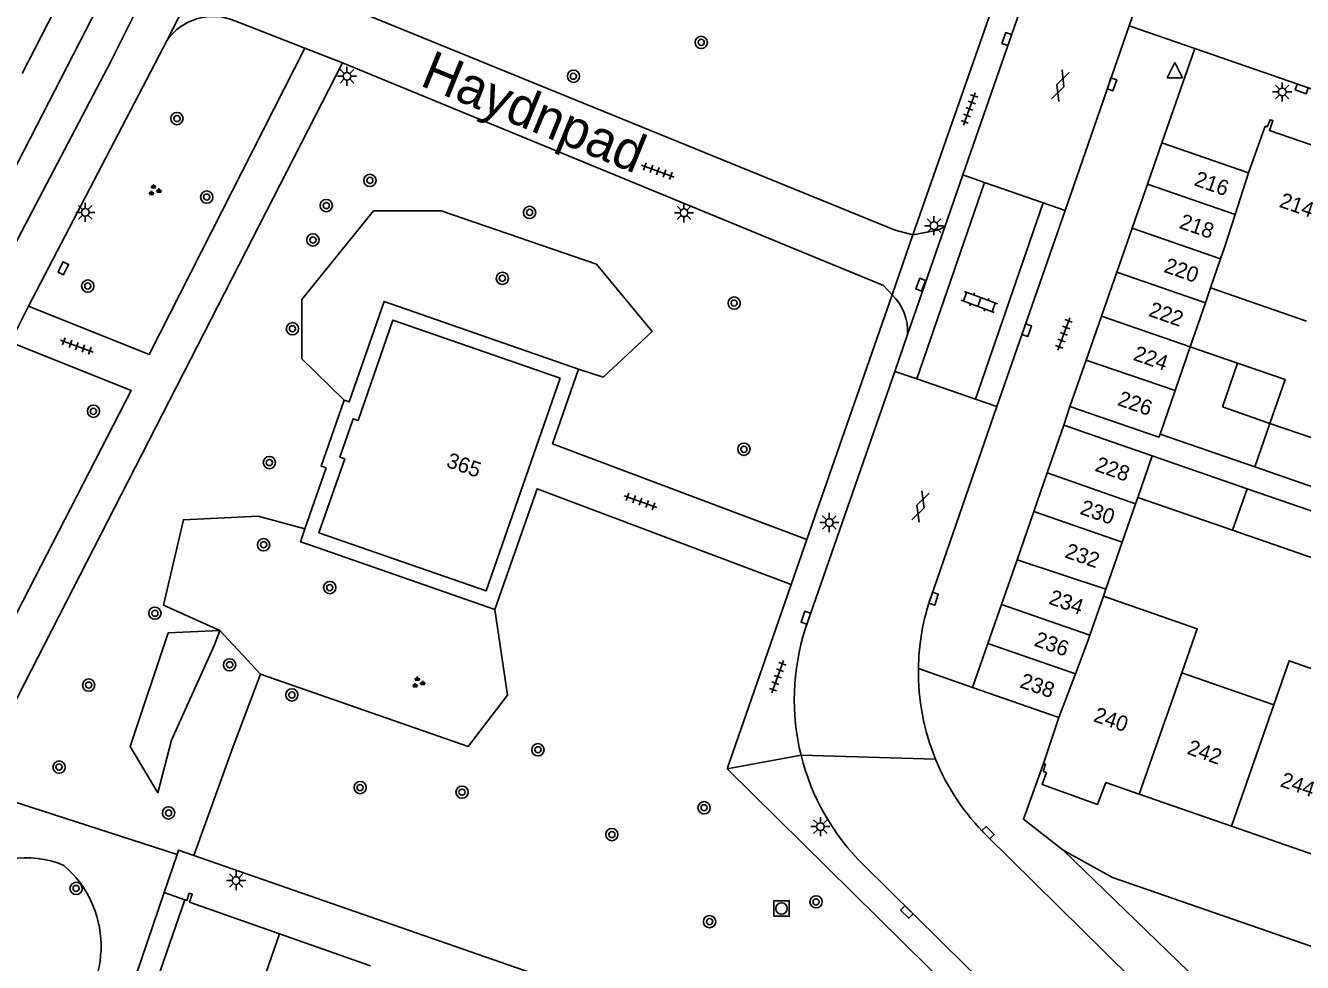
# Model space of a CAD drawing. Extents: x 132999 to 136000, y 398499 to 400501.
# Drawn here: x 133591.3 to 133674.5, y 399531.9 to 399592.9 of the extents above; entities that cross this region are included whole.
import ezdxf

# ---------------------------------------------------------------- set-up
doc = ezdxf.new("R2010")
doc.units = 0
for name, color, linetype in [('gg-anno-huisnummerreeks BGT', 7, 'Continuous'), ('gg-anno-openbare ruimte label', 7, 'Continuous'), ('gg-bbg-bijgebouw', 7, 'Continuous'), ('gg-bbg-gedigitaliseerde bebouwing', 7, 'Continuous'), ('gg-bbg-gedigitaliseerde bijgebouw', 7, 'Continuous'), ('gg-bbg-hoofdgebouw', 7, 'Continuous'), ('gg-bbg-luifel en loopbrug', 7, 'Continuous'), ('gg-bbg-tussenscheiding', 7, 'Continuous'), ('gg-knt-verharding', 7, 'Continuous'), ('gg-knt-verharding nz', 7, 'Continuous'), ('gt-grn-groengrens', 7, 'Continuous'), ('gt-grn-weggrens', 7, 'Continuous'), ('gt-symb-boom', 7, 'Continuous'), ('gt-symb-gesloten verharding', 7, 'Continuous'), ('gt-symb-groenvak', 7, 'Continuous'), ('gt-symb-klinker verharding', 7, 'Continuous'), ('gt-symb-kolk', 7, 'Continuous'), ('gt-symb-lichtmast', 7, 'Continuous'), ('gt-symb-rioolschacht', 7, 'Continuous'), ('gt-symb-tegel verharding', 7, 'Continuous'), ('gt-symb-waterafsluiter', 7, 'Continuous')]:
    doc.layers.add(name, color=color, linetype=linetype)

# ---------------------------------------------------------------- blocks, each defined once
blk = doc.blocks.new('gt0-LMAST')
at = {"layer": 'gt-symb-lichtmast'}
for p, q in [((-0.182, 0.173), (-0.447, 0.438)), ((-0.005, 0.246), (-0.005, 0.621)), ((0.172, 0.173), (0.437, 0.438)), ((-0.255, -0.004), (-0.63, -0.004)), ((-0.182, -0.181), (-0.447, -0.446)), ((-0.005, -0.254), (-0.005, -0.629)), ((0.437, -0.446), (0.172, -0.181)), ((0.245, -0.004), (0.62, -0.004))]:
    blk.add_line(p, q, dxfattribs=at)
blk.add_circle((-0.005, -0.004), 0.25, dxfattribs=at)
blk = doc.blocks.new('gt0-KOLK')
at = {"layer": 'gt-symb-kolk'}
blk.add_lwpolyline([(0, 0), (0.375, 0), (0.375, 0.4), (-0.375, 0.4), (-0.375, 0), (0, 0)], dxfattribs=at)
blk = doc.blocks.new('gt0-WAFSL')
at = {"layer": 'gt-symb-waterafsluiter'}
for p, q in [((-0.5, -0.333), (0, 0.667)), ((0, 0.667), (0.5, -0.333)), ((0.5, -0.333), (-0.5, -0.333))]:
    blk.add_line(p, q, dxfattribs=at)
blk = doc.blocks.new('gt0-BOOM')
at = {"layer": 'gt-symb-boom'}
for radius in [0.4, 0.2]:
    blk.add_circle((0, 0), radius, dxfattribs=at)
blk = doc.blocks.new('gt0-TEG1')
at = {"layer": 'gt-symb-tegel verharding'}
for p, q in [((-1.125, 0), (1.125, 0)), ((-0.9, -0.25), (-0.9, 0.25)), ((-0.45, -0.25), (-0.45, 0.25)), ((0, -0.25), (0, 0.25)), ((0.45, -0.25), (0.45, 0.25)), ((0.9, -0.25), (0.9, 0.25))]:
    blk.add_line(p, q, dxfattribs=at)
blk = doc.blocks.new('gt0-KL1')
at = {"layer": 'gt-symb-klinker verharding'}
for p, q in [((-1.15, 0.3), (1.15, 0.3)), ((-1, -0.3), (-1, 0.3)), ((-0.5, 0.3), (-0.5, 0.45)), ((0, -0.3), (0, 0.3)), ((0.5, 0.3), (0.5, 0.45)), ((1, -0.3), (1, 0.3)), ((-1.15, -0.3), (1.15, -0.3)), ((-0.5, -0.45), (-0.5, -0.3)), ((0.5, -0.45), (0.5, -0.3))]:
    blk.add_line(p, q, dxfattribs=at)
blk = doc.blocks.new('gt0-GESVH1')
at = {"layer": 'gt-symb-gesloten verharding'}
for p, q in [((-0.992, -0.261), (0.008, 0.239)), ((0.008, -0.261), (-0.992, 0.239)), ((0.008, 0.239), (1.008, -0.261)), ((1.008, 0.239), (0.008, -0.261))]:
    blk.add_line(p, q, dxfattribs=at)
blk = doc.blocks.new('gt0-GRVAK')
at = {"layer": 'gt-symb-groenvak'}
for p, q in [((-0.11, 0.189), (-0.228, 0.24)), ((-0.182, 0.153), (0.088, 0.153)), ((-0.091, 0.211), (-0.156, 0.322)), ((-0.047, 0.214), (-0.047, 0.393)), ((-0.004, 0.211), (0.061, 0.322)), ((0.015, 0.189), (0.133, 0.24)), ((0.262, -0.052), (0.197, 0.059)), ((0.305, -0.049), (0.305, 0.13)), ((0.349, -0.052), (0.414, 0.059)), ((-0.245, -0.228), (-0.363, -0.177)), ((-0.318, -0.264), (-0.047, -0.264)), ((-0.226, -0.206), (-0.291, -0.095)), ((-0.183, -0.203), (-0.183, -0.024)), ((-0.139, -0.206), (-0.074, -0.095)), ((-0.12, -0.228), (-0.002, -0.177)), ((0.243, -0.074), (0.125, -0.023)), ((0.17, -0.11), (0.441, -0.11)), ((0.368, -0.074), (0.486, -0.023))]:
    blk.add_line(p, q, dxfattribs=at)
blk = doc.blocks.new('gt0-RS')
at = {"layer": 'gt-symb-rioolschacht'}
blk.add_lwpolyline([(-0.5, -0.5), (0.5, -0.5), (0.5, 0.5), (-0.5, 0.5)], close=True, dxfattribs=at)
blk.add_circle((0, 0), 0.375, dxfattribs=at)

msp = doc.modelspace()

# ---------------------------------------------------------------- linework, layer by layer
at = {"layer": 'gg-bbg-bijgebouw'}
for p, q in [((133664.428, 399582.598), (133665.37, 399585.3)), ((133665.37, 399585.3), (133671.02, 399583.33)), ((133663.429, 399579.733), (133664.428, 399582.598)), ((133662.43, 399576.868), (133663.429, 399579.733)), ((133661.431, 399574.003), (133662.43, 399576.868)), ((133660.432, 399571.138), (133661.431, 399574.003)), ((133659.38, 399568.12), (133660.432, 399571.138)), ((133658.97, 399566.89), (133657.896, 399563.802)), ((133658.97, 399566.89), (133664.746, 399564.893)), ((133664.746, 399564.893), (133670.921, 399562.757)), ((133657.896, 399563.802), (133657.015, 399561.27)), ((133670.921, 399562.757), (133676.873, 399560.699)), ((133657.015, 399561.27), (133655.926, 399558.137)), ((133655.926, 399558.137), (133654.912, 399555.223)), ((133654.912, 399555.223), (133654.026, 399552.673)), ((133654.026, 399552.673), (133653.03, 399549.81)), ((133653.03, 399549.81), (133658.66, 399547.85))]:
    msp.add_line(p, q, dxfattribs=at)
at = {"layer": 'gg-bbg-gedigitaliseerde bebouwing'}
for p, q in [((133668.545, 399575.85), (133674.798, 399573.672)), ((133666.678, 399550.764), (133672.668, 399548.678))]:
    msp.add_line(p, q, dxfattribs=at)
for points in [[(133661.556, 399555.76), (133667.676, 399553.628), (133666.678, 399550.764)], [(133679.882, 399549.377), (133673.666, 399551.542), (133672.668, 399548.678)]]:
    msp.add_lwpolyline(points, dxfattribs=at)
at = {"layer": 'gg-bbg-gedigitaliseerde bijgebouw'}
for p, q in [((133668.209, 399574.878), (133668.545, 399575.85)), ((133667.217, 399572.011), (133668.209, 399574.878)), ((133667.217, 399572.011), (133670.309, 399570.942)), ((133670.309, 399570.942), (133669.321, 399568.086)), ((133672.408, 399567.018), (133669.321, 399568.086)), ((133671.422, 399564.185), (133665.247, 399566.32)), ((133678.358, 399564.96), (133672.408, 399567.018)), ((133677.371, 399562.127), (133671.422, 399564.185)), ((133663.797, 399562.194), (133663.655, 399561.785)), ((133669.967, 399560.061), (133663.797, 399562.194)), ((133663.655, 399561.785), (133662.784, 399559.284)), ((133675.929, 399558.001), (133669.967, 399560.061)), ((133662.784, 399559.284), (133661.715, 399556.215)), ((133661.715, 399556.215), (133661.556, 399555.76))]:
    msp.add_line(p, q, dxfattribs=at)
msp.add_lwpolyline([(133659.38, 399568.12), (133665.175, 399566.111), (133665.247, 399566.32)], dxfattribs=at)
at = {"layer": 'gg-bbg-hoofdgebouw'}
for p, q in [((133658.66, 399547.85), (133657.66, 399544.86)), ((133661.718, 399543.616), (133663.882, 399542.863)), ((133663.882, 399542.863), (133669.9, 399540.768)), ((133669.9, 399540.768), (133675.894, 399538.68)), ((133607.842, 399533.761), (133613.785, 399531.673))]:
    msp.add_line(p, q, dxfattribs=at)
for points in [[(133671.02, 399583.33), (133672.11, 399586.37), (133672.23, 399586.33), (133672.42, 399586.8), (133672.61, 399586.74), (133672.38, 399586.1), (133678.438, 399584.003)], [(133626.139, 399569.96), (133615.25, 399573.75), (133612.972, 399567.205), (133612.66, 399567.314), (133611.789, 399564.811), (133612.101, 399564.703), (133610.425, 399559.888), (133621.314, 399556.098), (133626.139, 399569.96)], [(133657.66, 399544.86), (133657.78, 399544.81), (133657.63, 399544.34)], [(133661.718, 399543.616), (133661.181, 399542.196), (133657.566, 399543.482), (133657.843, 399544.261), (133657.63, 399544.34)], [(133601.673, 399535.985), (133601.805, 399535.939), (133601.967, 399536.406), (133602.166, 399536.338), (133601.987, 399535.818), (133607.842, 399533.761)], [(133598.152, 399525.344), (133599.053, 399527.955), (133598.917, 399528.003), (133601.673, 399535.985)]]:
    msp.add_lwpolyline(points, dxfattribs=at)
at = {"layer": 'gg-bbg-luifel en loopbrug'}
msp.add_lwpolyline([(133670.309, 399570.942), (133673.396, 399569.874), (133672.408, 399567.018)], dxfattribs=at)
at = {"layer": 'gg-bbg-tussenscheiding'}
for p, q in [((133670.149, 399580.631), (133671.02, 399583.33)), ((133664.428, 399582.598), (133670.149, 399580.631)), ((133669.452, 399578.469), (133670.149, 399580.631)), ((133663.429, 399579.733), (133669.201, 399577.745)), ((133669.201, 399577.745), (133669.452, 399578.469)), ((133668.545, 399575.85), (133669.201, 399577.745)), ((133662.43, 399576.868), (133668.209, 399574.878)), ((133661.431, 399574.003), (133667.217, 399572.011)), ((133666.234, 399569.153), (133667.217, 399572.011)), ((133660.432, 399571.138), (133666.234, 399569.153)), ((133665.247, 399566.32), (133666.234, 399569.153)), ((133671.422, 399564.185), (133672.408, 399567.018)), ((133663.797, 399562.194), (133664.746, 399564.893)), ((133657.896, 399563.802), (133663.655, 399561.785)), ((133669.967, 399560.061), (133670.921, 399562.757)), ((133657.015, 399561.27), (133662.784, 399559.284)), ((133655.926, 399558.137), (133661.715, 399556.215)), ((133660.673, 399553.222), (133661.556, 399555.76)), ((133654.912, 399555.223), (133660.673, 399553.222)), ((133660.559, 399552.894), (133660.673, 399553.222)), ((133654.026, 399552.673), (133659.736, 399550.708)), ((133659.736, 399550.708), (133660.559, 399552.894)), ((133658.66, 399547.85), (133659.736, 399550.708)), ((133663.882, 399542.863), (133666.678, 399550.764)), ((133669.9, 399540.768), (133672.668, 399548.678)), ((133605.086, 399525.804), (133607.842, 399533.761))]:
    msp.add_line(p, q, dxfattribs=at)
at = {"layer": 'gg-knt-verharding'}
for p, q in [((133662.393, 399611.979), (133652.395, 399583.201)), ((133657.621, 399603.551), (133649.13, 399579.31)), ((133604.699, 399600.199), (133600.52, 399591.99)), ((133663.238, 399592.924), (133665.031, 399598.087)), ((133609.5, 399591.46), (133604.948, 399593.25)), ((133659.058, 399580.888), (133663.238, 399592.924)), ((133667.511, 399591.442), (133663.238, 399592.924)), ((133591.49, 399574.65), (133600.52, 399591.99)), ((133708.447, 399577.239), (133667.511, 399591.442)), ((133587.728, 399543.266), (133611.96, 399590.5)), ((133652.395, 399583.201), (133651.22, 399579.82)), ((133649.39, 399569.91), (133653.81, 399582.71)), ((133653.81, 399582.71), (133657.64, 399581.38)), ((133657.64, 399581.38), (133653.22, 399568.59)), ((133654.62, 399568.108), (133659.058, 399580.888)), ((133648.79, 399572.8), (133651.22, 399579.82)), ((133590.32, 399572.3), (133591.49, 399574.65)), ((133647.781, 399575.399), (133642.231, 399559.443)), ((133648.79, 399572.8), (133647.957, 399570.403)), ((133647.957, 399570.403), (133642.124, 399553.607)), ((133653.22, 399568.59), (133649.39, 399569.91)), ((133650.322, 399555.732), (133654.62, 399568.108)), ((133621.899, 399554.888), (133609.797, 399559.099)), ((133641.212, 399556.515), (133642.231, 399559.443)), ((133640.408, 399554.205), (133641.212, 399556.515)), ((133637.04, 399544.52), (133640.408, 399554.205)), ((133656.61, 399525.22), (133637.04, 399544.52)), ((133600.325, 399536.444), (133601.173, 399538.935)), ((133602.271, 399538.872), (133654.97, 399520.55)), ((133645.918, 399538.254), (133664.698, 399519.771)), ((133594.39, 399519.01), (133600.325, 399536.444))]:
    msp.add_line(p, q, dxfattribs=at)
for points in [[(133650.319, 399705.612), (133646.64, 399697.91), (133640.13, 399685.37), (133591.081, 399589.817)], [(133649.13, 399579.31), (133647.98, 399579.61), (133613.63, 399593.6)], [(133591.49, 399574.65), (133599.35, 399571.51), (133609.5, 399591.46)], [(133611.96, 399590.5), (133647.22, 399576), (133647.781, 399575.399)], [(133651.22, 399579.82), (133650.75, 399579.6), (133649.13, 399579.31)], [(133612.074, 399568.524), (133612.386, 399568.415), (133614.664, 399574.959), (133627.348, 399570.545)], [(133590.32, 399572.3), (133598.18, 399569.17), (133571.08, 399516.54), (133560.338, 399495.097)], [(133627.348, 399570.545), (133625.658, 399565.688), (133642.231, 399559.443)], [(133609.509, 399560.147), (133610.89, 399564.116), (133610.578, 399564.224), (133612.074, 399568.524)], [(133641.212, 399556.515), (133624.639, 399562.76), (133621.899, 399554.888)], [(133609.797, 399559.099), (133609.215, 399559.302), (133609.509, 399560.147)], [(133658.93, 399539.21), (133656.34, 399541.23), (133657.66, 399544.86)], [(133676.074, 399517.087), (133675.456, 399518.356), (133672.713, 399521.657), (133653.947, 399540.159)], [(133601.173, 399538.935), (133601.27, 399539.22), (133602.271, 399538.872)], [(133715.92, 399518.81), (133662.15, 399537.43), (133658.93, 399539.21)]]:
    msp.add_lwpolyline(points, dxfattribs=at)
for centre, radius, start, end in [((133603.534, 399589.808), 3.721, 67.67149, 144.09621), ((133645.46, 399573.003), 3.336, 356.51821, 45.91683), ((133664.53, 399550.812), 15.036, 160.90021, 179.13121), ((133656.51, 399549.018), 15.101, 162.30726, 193.88512), ((133664.495, 399550.824), 15, 179.17491, 202.24626), ((133656.512, 399549.016), 15.101, 193.87915, 225.4532), ((133664.487, 399550.82), 14.992, 202.24373, 225.32713)]:
    msp.add_arc(centre, radius, start, end, dxfattribs=at)
at = {"layer": 'gg-knt-verharding nz'}
for p, q in [((133603.648, 399604.165), (133596.862, 399590.596)), ((133596.862, 399590.596), (133589, 399575.64))]:
    msp.add_line(p, q, dxfattribs=at)
msp.add_lwpolyline([(133484.801, 399364.774), (133526.234, 399454.571), (133534.976, 399473.392), (133549.751, 399503.714), (133570.79, 399545.135), (133645.619, 399690.637), (133657.396, 399714.719), (133666.057, 399733.64), (133674.538, 399753.344), (133681.077, 399769.554), (133690.215, 399793.226), (133695.887, 399808.938)], dxfattribs=at)
at = {"layer": 'gt-grn-groengrens'}
for p, q in [((133603.964, 399553.516), (133606.614, 399550.684)), ((133587.728, 399543.266), (133601.173, 399538.935))]:
    msp.add_line(p, q, dxfattribs=at)
for points in [[(133612.074, 399568.524), (133609.308, 399571.225), (133609.308, 399575.091), (133613.987, 399580.874), (133618.383, 399580.874), (133628.522, 399577.398), (133632.138, 399572.999), (133628.947, 399570.019), (133627.348, 399570.545)], [(133609.509, 399560.147), (133606.455, 399560.97), (133601.593, 399560.739), (133600.297, 399555.178), (133603.964, 399553.516)], [(133606.614, 399550.684), (133620.156, 399545.966), (133622.708, 399549.301), (133621.899, 399554.888)], [(133598.112, 399545.956), (133599.925, 399542.953), (133600.803, 399546.382), (133603.622, 399552.584), (133603.964, 399553.516)], [(133603.964, 399553.516), (133600.598, 399553.361), (133598.112, 399545.956)], [(133606.614, 399550.684), (133604.833, 399545.975), (133602.271, 399538.872)]]:
    msp.add_lwpolyline(points, dxfattribs=at)
for centre, radius, start, end in [((133591.409, 399532.834), 5.883, 65.99215, 204.05948), ((133589.312, 399532.955), 6.91, 312.56233, 49.47621)]:
    msp.add_arc(centre, radius, start, end, dxfattribs=at)
at = {"layer": 'gt-grn-weggrens'}
for p, q in [((133609.5, 399591.46), (133611.96, 399590.5)), ((133667.511, 399591.442), (133665.37, 399585.3)), ((133652.395, 399583.201), (133653.81, 399582.71)), ((133657.64, 399581.38), (133659.058, 399580.888)), ((133647.781, 399575.399), (133649.13, 399579.31)), ((133649.39, 399569.91), (133647.957, 399570.403)), ((133654.62, 399568.108), (133653.22, 399568.59)), ((133659.38, 399568.12), (133658.97, 399566.89)), ((133653.03, 399549.81), (133649.496, 399551.04)), ((133637.04, 399544.52), (133641.851, 399545.394)), ((133641.851, 399545.394), (133650.611, 399545.145)), ((133671.59, 399526.989), (133658.93, 399539.21)), ((133600.325, 399536.444), (133601.673, 399535.985))]:
    msp.add_line(p, q, dxfattribs=at)

# ---------------------------------------------------------------- block references
at = {"layer": 'gt-symb-boom'}
for p in [(133635.344, 399591.84), (133627.015, 399589.633), (133601.17, 399586.877), (133613.745, 399582.85), (133603.107, 399581.761), (133610.902, 399581.208), (133624.153, 399580.763), (133610.034, 399578.968), (133595.356, 399575.964), (133622.378, 399576.467), (133637.489, 399574.852), (133608.695, 399573.181), (133595.727, 399567.806), (133638.123, 399565.33), (133607.19, 399564.466), (133606.819, 399559.11), (133611.13, 399556.317), (133599.728, 399554.651), (133604.601, 399551.287), (133595.413, 399549.964), (133608.657, 399549.326), (133624.7, 399545.753), (133593.483, 399544.626), (133613.109, 399543.288), (133619.75, 399542.99), (133635.53, 399541.975), (133600.619, 399541.636), (133629.517, 399540.226), (133594.596, 399536.716), (133642.832, 399535.844), (133635.884, 399534.553)]:
    msp.add_blockref('gt0-BOOM', p, dxfattribs=at)
at = {"layer": 'gt-symb-gesloten verharding'}
for p, rotation in [((133658.739, 399589.015), 70.00710602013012), ((133649.621, 399561.6), 70.85862620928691)]:
    msp.add_blockref('gt0-GESVH1', p, dxfattribs=dict(at, rotation=rotation))
at = {"layer": 'gt-symb-groenvak'}
for p in [(133599.69, 399582.201), (133616.881, 399550.124)]:
    msp.add_blockref('gt0-GRVAK', p, dxfattribs=at)
at = {"layer": 'gt-symb-klinker verharding', "rotation": -20.428617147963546}
msp.add_blockref('gt0-KL1', (133653.47, 399574.916), dxfattribs=at)
at = {"layer": 'gt-symb-kolk'}
for p, rotation in [((133655.449, 399591.994), 70.60447167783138), ((133661.927, 399589.171), -109.2143118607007), ((133674.549, 399589), 160.24210003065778), ((133593.578, 399577.214), -115.7195129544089), ((133649.837, 399575.985), 69.44395478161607), ((133656.367, 399573.153), -108.96025108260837), ((133650.299, 399555.654), -108.41683444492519), ((133642.348, 399554.29), 70.85862620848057), ((133653.892, 399540.215), -45.48623256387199), ((133648.881, 399535.327), 135.16208098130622)]:
    msp.add_blockref('gt0-KOLK', p, dxfattribs=dict(at, rotation=rotation))
at = {"layer": 'gt-symb-lichtmast'}
for p in [(133612.256, 399589.635), (133673.217, 399588.614), (133595.197, 399580.768), (133634.223, 399580.74), (133650.519, 399579.9), (133643.696, 399560.561), (133643.115, 399540.747), (133605.03, 399537.238)]:
    msp.add_blockref('gt0-LMAST', p, dxfattribs=at)
at = {"layer": 'gt-symb-rioolschacht'}
msp.add_blockref('gt0-RS', (133640.579, 399535.411), dxfattribs=at)
at = {"layer": 'gt-symb-tegel verharding'}
for p, rotation in [((133652.821, 399587.501), 70.00710602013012), ((133632.516, 399583.446), 160.00710602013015), ((133658.98, 399572.845), 70.00710602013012), ((133594.643, 399572.051), 160.0071060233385), ((133631.387, 399561.919), 160.00710602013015), ((133640.326, 399550.514), 70.00710602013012)]:
    msp.add_blockref('gt0-TEG1', p, dxfattribs=dict(at, rotation=rotation))
at = {"layer": 'gt-symb-waterafsluiter'}
msp.add_blockref('gt0-WAFSL', (133666.217, 399589.856), dxfattribs=at)

# ---------------------------------------------------------------- texts
at = {"layer": 'gg-anno-huisnummerreeks BGT'}
for s, rotation, p in [('216', 340.8, (133667.41, 399582.543)), ('214', 340.9, (133672.956, 399581.138)), ('218', 340.8, (133666.439, 399579.76)), ('220', 340.8, (133665.44, 399576.895)), ('222', 340.8, (133664.441, 399574.03)), ('224', 340.8, (133663.442, 399571.165)), ('226', 340.8, (133662.417, 399568.223)), ('365', 340.8, (133618.664, 399564.2)), ('228', 340.8, (133660.946, 399563.943)), ('230', 340.8, (133659.968, 399561.133)), ('232', 340.8, (133658.984, 399558.301)), ('234', 340.8, (133657.932, 399555.276)), ('236', 340.8, (133656.982, 399552.546)), ('238', 340.8, (133656.041, 399549.838)), ('240', 340.8, (133660.846, 399547.626)), ('242', 340.8, (133666.95, 399545.501)), ('244', 340.8, (133673.018, 399543.387))]:
    msp.add_text(s, height=1, rotation=rotation, dxfattribs=at).set_placement(p)
at = {"layer": 'gg-anno-openbare ruimte label'}
msp.add_text('Haydnpad', height=2.5, rotation=337.7, dxfattribs=at).set_placement((133616.933, 399589.058))

doc.saveas('drawing.dxf')
